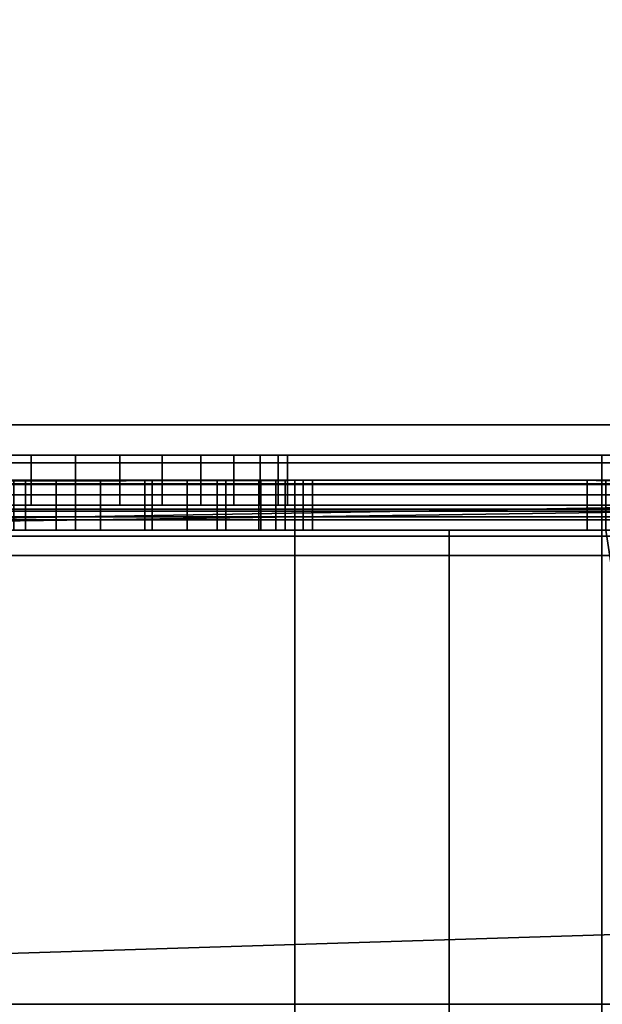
# Model space of a CAD drawing. Header units: millimetres. Extents: x -603 to 3703, y -115 to 249.
# Tile 586 of 656: x 1059 to 1071, y -25 to -5. Entities that reach past the tile are written whole.
import ezdxf

# ---------------------------------------------------------------- set-up
doc = ezdxf.new("R2010")
doc.units = ezdxf.units.MM
doc.layers.add('152', color=7, linetype='Continuous', true_color=0xffffff)

# ---------------------------------------------------------------- blocks, each defined once
blk = doc.blocks.new('UG_SURFACE_002')
at = {"layer": '152', "color": 252, "linetype": 'Continuous', "lineweight": 35}
for points in [[(2165, -13.4, 2212.25), (2165, 230.4, 2212.25), (835, 230.4, 2212.25), (835, -13.4, 2212.25)], [(985, -13.4, 2062.25), (985, 230.4, 2062.25), (2015, 230.4, 2062.25), (2015, -13.4, 2062.25)], [(2165, -13.4, 2212.25), (835, -13.4, 2212.25), (985, -13.4, 2062.25), (2015, -13.4, 2062.25)]]:
    blk.add_3dface(points, dxfattribs=at)
blk = doc.blocks.new('UG_SURFACE_031')
at = {"layer": '152', "color": 252, "linetype": 'Continuous', "lineweight": 35}
for points in [[(1032, -14.576, 1158.183), (1067.455, -14.5, 1157.8), (1064.375, -14.5, 1157.8)], [(1032, -14.576, 1158.183), (1099.744, -14.576, 1158.183), (1070.58, -14.5, 1157.8), (1067.455, -14.5, 1157.8)], [(1064.375, -14.5, 1157.8), (1032, -14.5, 1157.8), (1032, -14.576, 1158.183)], [(1099.744, -14.576, 1004.817), (1032, -14.576, 1004.817), (1064.375, -14.5, 1005.2), (1067.455, -14.5, 1005.2)], [(1032, -14.576, 1004.817), (1032, -14.5, 1005.2), (1064.375, -14.5, 1005.2)], [(1064.375, -14.5, 1093), (1032, -14.5, 1093), (1057.469, -14.5, 1102.304), (1059, -14.5, 1102)], [(1059, -14.5, 1110), (1057.469, -14.5, 1109.696), (1032, -14.5, 1112), (1064.375, -14.5, 1112)], [(1032, -14.5, 1036.97), (1064.375, -14.5, 1036.97), (1059.616, -14.5, 1031.007), (1058.002, -14.5, 1030.288)], [(1058.771, -14.5, 1022.967), (1060.5, -14.5, 1022.6), (1064.375, -14.5, 1015.975), (1032, -14.5, 1015.975)], [(1032, -14.5, 1005.2), (1032, -14.5, 1015.975), (1064.375, -14.5, 1015.975), (1064.375, -14.5, 1005.2)], [(1032, -14.5, 1036.97), (1032, -14.5, 1061.42), (1064.375, -14.5, 1061.42), (1064.375, -14.5, 1036.97)], [(1032, -14.5, 1061.42), (1032, -14.5, 1093), (1064.375, -14.5, 1093), (1064.375, -14.5, 1061.42)], [(1032, -14.5, 1112), (1032, -14.5, 1157.8), (1064.375, -14.5, 1157.8), (1064.375, -14.5, 1112)], [(1057.469, -15.5, 1109.696), (1057.469, -14.5, 1109.696), (1059, -14.5, 1110), (1059, -15.5, 1110)], [(1059, -15.5, 1102), (1059, -14.5, 1102), (1057.469, -14.5, 1102.304), (1057.469, -15.5, 1102.304)], [(1059.616, -14.5, 1031.007), (1059.616, -15.5, 1031.007), (1058.002, -15.5, 1030.288), (1058.002, -14.5, 1030.288)], [(1058.771, -14.5, 1022.967), (1058.771, -15.5, 1022.967), (1060.5, -15.5, 1022.6), (1060.5, -14.5, 1022.6)], [(1064.375, -14.5, 1093), (1059, -14.5, 1102), (1060, -14.5, 1102)], [(1064.375, -14.5, 1112), (1060, -14.5, 1110), (1059, -14.5, 1110)], [(1060, -15.5, 1102), (1060, -14.5, 1102), (1059, -14.5, 1102), (1059, -15.5, 1102)], [(1059, -15.5, 1110), (1059, -14.5, 1110), (1060, -14.5, 1110), (1060, -15.5, 1110)], [(1064.375, -14.5, 1036.97), (1061.384, -14.5, 1031.007), (1059.616, -14.5, 1031.007)], [(1061.384, -14.5, 1031.007), (1061.384, -15.5, 1031.007), (1059.616, -15.5, 1031.007), (1059.616, -14.5, 1031.007)], [(1060, -14.5, 1102), (1061.531, -14.5, 1102.304), (1064.375, -14.5, 1093)], [(1061.531, -14.5, 1109.696), (1060, -14.5, 1110), (1064.375, -14.5, 1112)], [(1061.531, -15.5, 1102.304), (1061.531, -14.5, 1102.304), (1060, -14.5, 1102), (1060, -15.5, 1102)], [(1060, -15.5, 1110), (1060, -14.5, 1110), (1061.531, -14.5, 1109.696), (1061.531, -15.5, 1109.696)], [(1064.375, -14.5, 1015.975), (1060.5, -14.5, 1022.6), (1062.229, -14.5, 1022.967)], [(1060.5, -14.5, 1022.6), (1060.5, -15.5, 1022.6), (1062.229, -15.5, 1022.967), (1062.229, -14.5, 1022.967)], [(1062.998, -14.5, 1030.288), (1061.384, -14.5, 1031.007), (1064.375, -14.5, 1036.97)], [(1062.998, -14.5, 1030.288), (1062.998, -15.5, 1030.288), (1061.384, -15.5, 1031.007), (1061.384, -14.5, 1031.007)], [(1064.375, -14.5, 1112), (1062.828, -14.5, 1108.828), (1061.531, -14.5, 1109.696)], [(1061.531, -14.5, 1102.304), (1062.828, -14.5, 1103.172), (1064.375, -14.5, 1093)], [(1062.828, -15.5, 1103.172), (1062.828, -14.5, 1103.172), (1061.531, -14.5, 1102.304), (1061.531, -15.5, 1102.304)], [(1061.531, -15.5, 1109.696), (1061.531, -14.5, 1109.696), (1062.828, -14.5, 1108.828), (1062.828, -15.5, 1108.828)], [(1062.229, -14.5, 1022.967), (1063.658, -14.5, 1024.006), (1064.375, -14.5, 1015.975)], [(1062.229, -14.5, 1022.967), (1062.229, -15.5, 1022.967), (1063.658, -15.5, 1024.006), (1063.658, -14.5, 1024.006)], [(1064.375, -14.5, 1093), (1062.828, -14.5, 1103.172), (1063.696, -14.5, 1104.469)], [(1063.696, -14.5, 1107.531), (1062.828, -14.5, 1108.828), (1064.375, -14.5, 1112)], [(1063.696, -15.5, 1104.469), (1063.696, -14.5, 1104.469), (1062.828, -14.5, 1103.172), (1062.828, -15.5, 1103.172)], [(1062.828, -15.5, 1108.828), (1062.828, -14.5, 1108.828), (1063.696, -14.5, 1107.531), (1063.696, -15.5, 1107.531)], [(1064.375, -14.5, 1036.97), (1064.181, -14.5, 1028.975), (1062.998, -14.5, 1030.288)], [(1064.181, -14.5, 1028.975), (1064.181, -15.5, 1028.975), (1062.998, -15.5, 1030.288), (1062.998, -14.5, 1030.288)], [(1063.658, -14.5, 1024.006), (1064.375, -14.5, 1025.247), (1064.375, -14.5, 1015.975)], [(1064.375, -14.5, 1025.247), (1063.658, -14.5, 1024.006), (1063.658, -15.5, 1024.006), (1064.375, -15.5, 1025.247)], [(1064.375, -14.5, 1093), (1063.696, -14.5, 1104.469), (1064, -14.5, 1106)], [(1064.375, -14.5, 1112), (1064, -14.5, 1106), (1063.696, -14.5, 1107.531)], [(1064, -15.5, 1106), (1064, -14.5, 1106), (1063.696, -14.5, 1104.469), (1063.696, -15.5, 1104.469)], [(1063.696, -15.5, 1107.531), (1063.696, -14.5, 1107.531), (1064, -14.5, 1106), (1064, -15.5, 1106)], [(1064, -14.5, 1106), (1064.375, -14.5, 1112), (1064.375, -14.5, 1093)], [(1064.375, -14.5, 1036.97), (1064.375, -14.5, 1028.377), (1064.181, -14.5, 1028.975)], [(1064.375, -15.5, 1028.377), (1064.181, -15.5, 1028.975), (1064.181, -14.5, 1028.975), (1064.375, -14.5, 1028.377)], [(1067.455, -14.5, 1015.975), (1064.375, -14.5, 1015.975), (1064.375, -14.5, 1025.247), (1064.542, -14.5, 1025.537)], [(1064.727, -14.5, 1027.294), (1064.375, -14.5, 1028.377), (1064.375, -14.5, 1036.97), (1067.455, -14.5, 1036.97)], [(1064.375, -14.5, 1005.2), (1064.375, -14.5, 1015.975), (1067.455, -14.5, 1015.975), (1067.455, -14.5, 1005.2)], [(1064.375, -14.5, 1036.97), (1064.375, -14.5, 1061.42), (1067.455, -14.5, 1061.42), (1067.455, -14.5, 1036.97)], [(1064.375, -14.5, 1061.42), (1064.375, -14.5, 1093), (1067.455, -14.5, 1093), (1067.455, -14.5, 1061.42)], [(1064.375, -14.5, 1093), (1064.375, -14.5, 1112), (1067.455, -14.5, 1112), (1067.455, -14.5, 1093)], [(1064.375, -14.5, 1112), (1064.375, -14.5, 1157.8), (1067.455, -14.5, 1157.8), (1067.455, -14.5, 1112)], [(1064.375, -15.5, 1025.247), (1064.542, -15.5, 1025.537), (1064.542, -14.5, 1025.537), (1064.375, -14.5, 1025.247)], [(1064.375, -14.5, 1028.377), (1064.727, -14.5, 1027.294), (1064.727, -15.5, 1027.294), (1064.375, -15.5, 1028.377)], [(1067.455, -14.5, 1036.97), (1067.455, -14.5, 1015.975), (1064.542, -14.5, 1025.537), (1064.727, -14.5, 1027.294)], [(1064.542, -14.5, 1025.537), (1064.542, -15.5, 1025.537), (1064.727, -15.5, 1027.294), (1064.727, -14.5, 1027.294)], [(1099.744, -14.576, 1004.817), (1067.455, -14.5, 1005.2), (1070.58, -14.5, 1005.2)], [(1067.455, -14.5, 1015.975), (1067.455, -14.5, 1036.97), (1070.207, -14.5, 1033.079)], [(1067.455, -14.5, 1036.97), (1070.58, -14.5, 1036.97), (1070.58, -14.5, 1036.612), (1070.207, -14.5, 1033.079)], [(1070.207, -14.5, 1033.079), (1070.58, -14.5, 1031.931), (1070.58, -14.5, 1015.975), (1067.455, -14.5, 1015.975)], [(1067.455, -14.5, 1005.2), (1067.455, -14.5, 1015.975), (1070.58, -14.5, 1015.975), (1070.58, -14.5, 1005.2)], [(1067.455, -14.5, 1036.97), (1067.455, -14.5, 1061.42), (1070.58, -14.5, 1061.42), (1070.58, -14.5, 1036.97)], [(1067.455, -14.5, 1061.42), (1067.455, -14.5, 1093), (1070.58, -14.5, 1093), (1070.58, -14.5, 1061.42)], [(1067.455, -14.5, 1093), (1067.455, -14.5, 1112), (1070.58, -14.5, 1112), (1070.58, -14.5, 1093)], [(1067.455, -14.5, 1112), (1067.455, -14.5, 1157.8), (1070.58, -14.5, 1157.8), (1070.58, -14.5, 1112)], [(1070.58, -15.5, 1036.612), (1070.207, -15.5, 1033.079), (1070.207, -14.5, 1033.079), (1070.58, -14.5, 1036.612)], [(1070.58, -14.5, 1031.931), (1070.207, -14.5, 1033.079), (1070.207, -15.5, 1033.079), (1070.58, -15.5, 1031.931)], [(1099.744, -14.576, 1158.183), (1032, -14.576, 1158.183), (1032, -14.793, 1158.507), (1099.879, -14.793, 1158.507)], [(1099.879, -14.793, 1004.493), (1032, -14.793, 1004.493), (1032, -14.576, 1004.817), (1099.744, -14.576, 1004.817)], [(1099.879, -14.793, 1158.507), (1032, -14.793, 1158.507), (1032, -15.117, 1158.724), (1099.968, -15.117, 1158.724)], [(1099.968, -15.117, 1004.276), (1032, -15.117, 1004.276), (1032, -14.793, 1004.493), (1099.879, -14.793, 1004.493)], [(1099.968, -15.117, 1158.724), (1032, -15.117, 1158.724), (1032, -15.5, 1158.8), (1100, -15.5, 1158.8)], [(1100, -15.5, 1004.2), (1032, -15.5, 1004.2), (1032, -15.117, 1004.276), (1099.968, -15.117, 1004.276)], [(1064.375, -15.5, 1005.2), (1032, -15.5, 1005.2), (1032, -28.5, 1005.2), (1064.375, -28.5, 1005.2)], [(1064.375, -28.5, 1157.8), (1032, -28.5, 1157.8), (1032, -15.5, 1157.8), (1064.375, -15.5, 1157.8)], [(1032, -15.5, 1004.2), (1100, -15.5, 1004.2), (1100, -28.5, 1004.2), (1032, -28.5, 1004.2)], [(1100, -15.5, 1158.8), (1032, -15.5, 1158.8), (1032, -28.5, 1158.8), (1100, -28.5, 1158.8)], [(1064.375, -15.5, 1112), (1032, -15.5, 1112), (1057.469, -15.5, 1109.696), (1059, -15.5, 1110)], [(1059, -15.5, 1102), (1057.469, -15.5, 1102.304), (1032, -15.5, 1093), (1064.375, -15.5, 1093)], [(1058.002, -15.5, 1030.288), (1059.616, -15.5, 1031.007), (1064.375, -15.5, 1036.97), (1032, -15.5, 1036.97)], [(1032, -15.5, 1015.975), (1064.375, -15.5, 1015.975), (1060.5, -15.5, 1022.6), (1058.771, -15.5, 1022.967)], [(1064.375, -15.5, 1005.2), (1064.375, -15.5, 1015.975), (1032, -15.5, 1015.975), (1032, -15.5, 1005.2)], [(1064.375, -15.5, 1036.97), (1064.375, -15.5, 1061.42), (1032, -15.5, 1061.42), (1032, -15.5, 1036.97)], [(1064.375, -15.5, 1061.42), (1064.375, -15.5, 1093), (1032, -15.5, 1093), (1032, -15.5, 1061.42)], [(1064.375, -15.5, 1112), (1064.375, -15.5, 1157.8), (1032, -15.5, 1157.8), (1032, -15.5, 1112)], [(1064.375, -15.5, 1112), (1059, -15.5, 1110), (1060, -15.5, 1110)], [(1064.375, -15.5, 1093), (1060, -15.5, 1102), (1059, -15.5, 1102)], [(1064.375, -15.5, 1036.97), (1059.616, -15.5, 1031.007), (1061.384, -15.5, 1031.007)], [(1060, -15.5, 1110), (1061.531, -15.5, 1109.696), (1064.375, -15.5, 1112)], [(1061.531, -15.5, 1102.304), (1060, -15.5, 1102), (1064.375, -15.5, 1093)], [(1062.229, -15.5, 1022.967), (1060.5, -15.5, 1022.6), (1064.375, -15.5, 1015.975)], [(1064.375, -15.5, 1036.97), (1061.384, -15.5, 1031.007), (1062.998, -15.5, 1030.288)], [(1064.375, -15.5, 1093), (1062.828, -15.5, 1103.172), (1061.531, -15.5, 1102.304)], [(1061.531, -15.5, 1109.696), (1062.828, -15.5, 1108.828), (1064.375, -15.5, 1112)], [(1064.375, -15.5, 1015.975), (1063.658, -15.5, 1024.006), (1062.229, -15.5, 1022.967)], [(1064.375, -15.5, 1112), (1062.828, -15.5, 1108.828), (1063.696, -15.5, 1107.531)], [(1063.696, -15.5, 1104.469), (1062.828, -15.5, 1103.172), (1064.375, -15.5, 1093)], [(1062.998, -15.5, 1030.288), (1064.181, -15.5, 1028.975), (1064.375, -15.5, 1036.97)], [(1064.375, -15.5, 1015.975), (1064.375, -15.5, 1025.247), (1063.658, -15.5, 1024.006)], [(1064, -15.5, 1106), (1063.696, -15.5, 1104.469), (1064.375, -15.5, 1093)], [(1063.696, -15.5, 1107.531), (1064, -15.5, 1106), (1064.375, -15.5, 1112)], [(1064.375, -15.5, 1093), (1064.375, -15.5, 1112), (1064, -15.5, 1106)], [(1064.181, -15.5, 1028.975), (1064.375, -15.5, 1028.377), (1064.375, -15.5, 1036.97)], [(1064.375, -28.5, 1005.2), (1067.455, -28.5, 1005.2), (1067.455, -15.5, 1005.2), (1064.375, -15.5, 1005.2)], [(1064.375, -15.5, 1157.8), (1067.455, -15.5, 1157.8), (1067.455, -28.5, 1157.8), (1064.375, -28.5, 1157.8)], [(1067.455, -15.5, 1036.97), (1064.375, -15.5, 1036.97), (1064.375, -15.5, 1028.377), (1064.727, -15.5, 1027.294)], [(1064.542, -15.5, 1025.537), (1064.375, -15.5, 1025.247), (1064.375, -15.5, 1015.975), (1067.455, -15.5, 1015.975)], [(1067.455, -15.5, 1005.2), (1067.455, -15.5, 1015.975), (1064.375, -15.5, 1015.975), (1064.375, -15.5, 1005.2)], [(1067.455, -15.5, 1036.97), (1067.455, -15.5, 1061.42), (1064.375, -15.5, 1061.42), (1064.375, -15.5, 1036.97)], [(1067.455, -15.5, 1061.42), (1067.455, -15.5, 1093), (1064.375, -15.5, 1093), (1064.375, -15.5, 1061.42)], [(1067.455, -15.5, 1093), (1067.455, -15.5, 1112), (1064.375, -15.5, 1112), (1064.375, -15.5, 1093)], [(1067.455, -15.5, 1112), (1067.455, -15.5, 1157.8), (1064.375, -15.5, 1157.8), (1064.375, -15.5, 1112)], [(1064.727, -15.5, 1027.294), (1064.542, -15.5, 1025.537), (1067.455, -15.5, 1015.975), (1067.455, -15.5, 1036.97)], [(1067.455, -28.5, 1005.2), (1072.58, -28.5, 1005.2), (1070.58, -15.5, 1005.2), (1067.455, -15.5, 1005.2)], [(1067.455, -15.5, 1157.8), (1070.58, -15.5, 1157.8), (1072.58, -28.5, 1157.8), (1067.455, -28.5, 1157.8)], [(1067.455, -15.5, 1015.975), (1070.58, -15.5, 1015.975), (1070.58, -15.5, 1031.931), (1070.207, -15.5, 1033.079)], [(1070.207, -15.5, 1033.079), (1067.455, -15.5, 1036.97), (1067.455, -15.5, 1015.975)], [(1070.207, -15.5, 1033.079), (1070.58, -15.5, 1036.612), (1070.58, -15.5, 1036.97), (1067.455, -15.5, 1036.97)], [(1070.58, -15.5, 1005.2), (1070.58, -15.5, 1015.975), (1067.455, -15.5, 1015.975), (1067.455, -15.5, 1005.2)], [(1070.58, -15.5, 1036.97), (1070.58, -15.5, 1061.42), (1067.455, -15.5, 1061.42), (1067.455, -15.5, 1036.97)], [(1070.58, -15.5, 1061.42), (1070.58, -15.5, 1093), (1067.455, -15.5, 1093), (1067.455, -15.5, 1061.42)], [(1070.58, -15.5, 1093), (1070.58, -15.5, 1112), (1067.455, -15.5, 1112), (1067.455, -15.5, 1093)], [(1070.58, -15.5, 1112), (1070.58, -15.5, 1157.8), (1067.455, -15.5, 1157.8), (1067.455, -15.5, 1112)]]:
    blk.add_3dface(points, dxfattribs=at)
blk = doc.blocks.new('UG_SURFACE_040')
at = {"layer": '152', "color": 252, "linetype": 'Continuous', "lineweight": 35}
for points in [[(1032, -14.152, 1617.765), (1070.5, -14.152, 1617.765), (1070.5, -14, 1617), (1032, -14, 1617)], [(1100.489, -14.152, 1528.235), (1032, -14.152, 1528.235), (1032, -14, 1529), (1100.172, -14, 1529)], [(1032, -14, 1529), (1076.871, -14, 1530.881), (1078.785, -14, 1530.5)], [(1078.785, -14, 1530.5), (1100.172, -14, 1529), (1032, -14, 1529)], [(1032, -14, 1529), (1058.271, -14, 1544.617), (1060, -14, 1544.25), (1075.249, -14, 1531.964)], [(1075.249, -14, 1531.964), (1076.871, -14, 1530.881), (1032, -14, 1529)], [(1032, -14, 1617), (1059.116, -14, 1552.657), (1057.502, -14, 1551.938)], [(1032, -14, 1617), (1070.5, -14, 1607), (1071.147, -14, 1603.747)], [(1032, -14, 1617), (1070.5, -14, 1617), (1070.5, -14, 1607)], [(1071.147, -14, 1603.747), (1060.884, -14, 1552.657), (1059.116, -14, 1552.657), (1032, -14, 1617)], [(1059.116, -14, 1552.657), (1059.116, -15, 1552.657), (1057.502, -15, 1551.938), (1057.502, -14, 1551.938)], [(1058.271, -14, 1544.617), (1058.271, -15, 1544.617), (1060, -15, 1544.25), (1060, -14, 1544.25)], [(1060.884, -14, 1552.657), (1060.884, -15, 1552.657), (1059.116, -15, 1552.657), (1059.116, -14, 1552.657)], [(1075.249, -14, 1531.964), (1060, -14, 1544.25), (1061.729, -14, 1544.617)], [(1060, -14, 1544.25), (1060, -15, 1544.25), (1061.729, -15, 1544.617), (1061.729, -14, 1544.617)], [(1072.866, -14, 1560.884), (1062.498, -14, 1551.938), (1060.884, -14, 1552.657), (1071.147, -14, 1603.747)], [(1062.498, -14, 1551.938), (1062.498, -15, 1551.938), (1060.884, -15, 1552.657), (1060.884, -14, 1552.657)], [(1061.729, -14, 1544.617), (1063.158, -14, 1545.656), (1073.785, -14, 1535.5), (1074.165, -14, 1533.587)], [(1074.165, -14, 1533.587), (1075.249, -14, 1531.964), (1061.729, -14, 1544.617)], [(1061.729, -14, 1544.617), (1061.729, -15, 1544.617), (1063.158, -15, 1545.656), (1063.158, -14, 1545.656)], [(1062.498, -14, 1551.938), (1072.866, -14, 1560.884), (1071.004, -14, 1557.882)], [(1071.004, -14, 1557.882), (1070.523, -14, 1554.382), (1063.681, -14, 1550.625), (1062.498, -14, 1551.938)], [(1063.681, -14, 1550.625), (1063.681, -15, 1550.625), (1062.498, -15, 1551.938), (1062.498, -14, 1551.938)], [(1073.785, -14, 1548.288), (1073.785, -14, 1535.5), (1063.158, -14, 1545.656), (1064.042, -14, 1547.187)], [(1063.158, -14, 1545.656), (1063.158, -15, 1545.656), (1064.042, -15, 1547.187), (1064.042, -14, 1547.187)], [(1064.227, -14, 1548.944), (1063.681, -14, 1550.625), (1070.523, -14, 1554.382), (1071.506, -14, 1550.988)], [(1064.227, -14, 1548.944), (1064.227, -15, 1548.944), (1063.681, -15, 1550.625), (1063.681, -14, 1550.625)], [(1064.042, -14, 1547.187), (1064.227, -14, 1548.944), (1071.506, -14, 1550.988), (1073.785, -14, 1548.288)], [(1064.042, -14, 1547.187), (1064.042, -15, 1547.187), (1064.227, -15, 1548.944), (1064.227, -14, 1548.944)], [(1070.5, -14, 1607), (1070.5, -15, 1607), (1071.147, -15, 1603.747), (1071.147, -14, 1603.747)], [(1070.5, -14, 1617), (1070.5, -14.152, 1617.765), (1070.5, -15.076, 1617.383), (1070.5, -15, 1617)], [(1070.5, -15, 1617), (1070.5, -15, 1607), (1070.5, -14, 1607), (1070.5, -14, 1617)], [(1032, -14.586, 1618.414), (1070.5, -14.586, 1618.414), (1070.5, -14.152, 1617.765), (1032, -14.152, 1617.765)], [(1100.757, -14.586, 1527.586), (1032, -14.586, 1527.586), (1032, -14.152, 1528.235), (1100.489, -14.152, 1528.235)], [(1070.5, -14.152, 1617.765), (1070.5, -14.586, 1618.414), (1070.5, -15.293, 1617.707), (1070.5, -15.076, 1617.383)], [(1032, -15.235, 1618.848), (1070.5, -15.235, 1618.848), (1070.5, -14.586, 1618.414), (1032, -14.586, 1618.414)], [(1100.937, -15.235, 1527.152), (1032, -15.235, 1527.152), (1032, -14.586, 1527.586), (1100.757, -14.586, 1527.586)], [(1070.5, -14.586, 1618.414), (1070.5, -15.235, 1618.848), (1070.5, -15.617, 1617.924), (1070.5, -15.293, 1617.707)], [(1100.172, -15, 1529), (1032, -15, 1529), (1032, -15.076, 1528.617), (1100.33, -15.076, 1528.617)], [(1032, -15, 1617), (1059.116, -15, 1552.657), (1060.884, -15, 1552.657), (1071.147, -15, 1603.747)], [(1071.147, -15, 1603.747), (1070.5, -15, 1607), (1032, -15, 1617)], [(1070.5, -15, 1607), (1070.5, -15, 1617), (1032, -15, 1617)], [(1057.502, -15, 1551.938), (1059.116, -15, 1552.657), (1032, -15, 1617)], [(1032, -15, 1529), (1076.871, -15, 1530.881), (1075.249, -15, 1531.964)], [(1032, -15, 1529), (1100.172, -15, 1529), (1078.785, -15, 1530.5)], [(1078.785, -15, 1530.5), (1076.871, -15, 1530.881), (1032, -15, 1529)], [(1075.249, -15, 1531.964), (1060, -15, 1544.25), (1058.271, -15, 1544.617), (1032, -15, 1529)], [(1032, -15, 1617), (1070.5, -15, 1617), (1070.5, -15.076, 1617.383), (1032, -15.076, 1617.383)], [(1100.33, -15.076, 1528.617), (1032, -15.076, 1528.617), (1032, -15.293, 1528.293), (1100.464, -15.293, 1528.293)], [(1032, -15.076, 1617.383), (1070.5, -15.076, 1617.383), (1070.5, -15.293, 1617.707), (1032, -15.293, 1617.707)], [(1061.729, -15, 1544.617), (1060, -15, 1544.25), (1075.249, -15, 1531.964)], [(1071.147, -15, 1603.747), (1060.884, -15, 1552.657), (1062.498, -15, 1551.938), (1072.866, -15, 1560.884)], [(1061.729, -15, 1544.617), (1075.249, -15, 1531.964), (1074.165, -15, 1533.587)], [(1074.165, -15, 1533.587), (1073.785, -15, 1535.5), (1063.158, -15, 1545.656), (1061.729, -15, 1544.617)], [(1062.498, -15, 1551.938), (1063.681, -15, 1550.625), (1070.523, -15, 1554.382), (1071.004, -15, 1557.882)], [(1071.004, -15, 1557.882), (1072.866, -15, 1560.884), (1062.498, -15, 1551.938)], [(1064.042, -15, 1547.187), (1063.158, -15, 1545.656), (1073.785, -15, 1535.5), (1073.785, -15, 1548.288)], [(1071.506, -15, 1550.988), (1070.523, -15, 1554.382), (1063.681, -15, 1550.625), (1064.227, -15, 1548.944)], [(1073.785, -15, 1548.288), (1071.506, -15, 1550.988), (1064.227, -15, 1548.944), (1064.042, -15, 1547.187)], [(1032, -16, 1619), (1070.5, -16, 1619), (1070.5, -15.235, 1618.848), (1032, -15.235, 1618.848)], [(1101, -16, 1527), (1032, -16, 1527), (1032, -15.235, 1527.152), (1100.937, -15.235, 1527.152)], [(1100.464, -15.293, 1528.293), (1032, -15.293, 1528.293), (1032, -15.617, 1528.076), (1100.554, -15.617, 1528.076)], [(1032, -15.293, 1617.707), (1070.5, -15.293, 1617.707), (1070.5, -15.617, 1617.924), (1032, -15.617, 1617.924)], [(1070.5, -16, 1618), (1070.5, -15.617, 1617.924), (1070.5, -15.235, 1618.848), (1070.5, -16, 1619)], [(1100.554, -15.617, 1528.076), (1032, -15.617, 1528.076), (1032, -16, 1528), (1100.586, -16, 1528)], [(1032, -15.617, 1617.924), (1070.5, -15.617, 1617.924), (1070.5, -16, 1618), (1032, -16, 1618)], [(1070.5, -16, 1619), (1032, -16, 1619), (1032, -28, 1619), (1070.5, -28, 1619)], [(1032, -16, 1527), (1101, -16, 1527), (1101, -28, 1527), (1032, -28, 1527)], [(1032, -28, 1528), (1100.586, -28, 1528), (1100.586, -16, 1528), (1032, -16, 1528)], [(1070.5, -16, 1618), (1070.5, -28, 1618), (1032, -28, 1618), (1032, -16, 1618)], [(1070.5, -28, 1618), (1070.5, -16, 1618), (1070.5, -16, 1619), (1070.5, -28, 1619)]]:
    blk.add_3dface(points, dxfattribs=at)
blk = doc.blocks.new('UG_SURFACE_041')
at = {"layer": '152', "color": 35, "linetype": 'Continuous', "lineweight": 35}
for points in [[(1971, -34, 2019), (1971, 0, 2019), (1029, -15.75, 2019), (1029, -28.25, 2019)], [(1971, 0, 2019), (1029, 0, 2019), (1029, -15.75, 2019)], [(1971, -2), (1971, -34), (1029, -28.25), (1029, -15.75)], [(1029, -15.75), (1029, -2), (1971, -2)]]:
    blk.add_3dface(points, dxfattribs=at)
blk = doc.blocks.new('UG_SURFACE_119')
at = {"layer": '152', "color": 252, "linetype": 'Continuous', "lineweight": 35}
for points in [[(1042, 4.014, -7.75), (1026, 4.014, -7.75), (1026, -24.953, -7.75), (1974, -24.953, -7.75)], [(1042, 4.014, -8.75), (1958, 4.014, -8.75), (1026, -24.953, -8.75)], [(1958, 4.014, -8.75), (1974, 4.014, -8.75), (1974, -24.953, -8.75), (1026, -24.953, -8.75)], [(1958, 4.014, -7.75), (1042, 4.014, -7.75), (1974, -24.953, -7.75)], [(1026, -25.835, -7.906), (1974, -25.835, -7.906), (1974, -24.953, -7.75), (1026, -24.953, -7.75)], [(1026, -24.953, -8.75), (1974, -24.953, -8.75), (1974, -25.493, -8.845), (1026, -25.493, -8.845)]]:
    blk.add_3dface(points, dxfattribs=at)
blk = doc.blocks.new('UG_SURFACE_163')
at = {"layer": '152', "color": 252, "linetype": 'Continuous', "lineweight": 35}
for points in [[(1023.5, -30.32, 2023.75), (1976.5, -30.32, 2023.75), (1976.5, 62.52, 2023.75), (1023.5, 62.52, 2023.75)], [(1025, -30.32, 2022.25), (1025, 62.52, 2022.25), (1975, 62.52, 2022.25), (1975, -30.32, 2022.25)], [(970, -13.4, 2077.25), (2030, -13.4, 2077.25), (2028.5, -13.4, 2075.75), (971.5, -13.4, 2075.75)], [(970, -13.4, 2077.25), (970, -30.32, 2077.25), (2030, -30.32, 2077.25), (2030, -13.4, 2077.25)], [(971.5, -13.4, 2075.75), (2028.5, -13.4, 2075.75), (2028.5, -30.32, 2075.75), (971.5, -30.32, 2075.75)]]:
    blk.add_3dface(points, dxfattribs=at)

msp = doc.modelspace()

# ---------------------------------------------------------------- linework, layer by layer
at = {"layer": '152', "color": 251, "linetype": 'Continuous', "lineweight": -3, "true_color": 0x636466}
for p, q in [((2165, -13.4, 2212.25), (835, -13.4, 2212.25)), ((2030, -13.4, 2077.25), (970, -13.4, 2077.25)), ((2028.5, -13.4, 2075.75), (971.5, -13.4, 2075.75)), ((985, -13.4, 2062.25), (2015, -13.4, 2062.25)), ((1032, -14, 1617), (1070.5, -14, 1617)), ((1100.172, -14, 1529), (1032, -14, 1529)), ((1070.5, -14, 1607), (1070.5, -15, 1607)), ((1070.5, -14, 1607), (1070.5, -14, 1617)), ((1099.586, -14.5, 1005.2), (1032, -14.5, 1005.2)), ((1032, -14.5, 1157.8), (1099.586, -14.5, 1157.8)), ((1059, -15.5, 1102), (1059, -14.5, 1102)), ((1060, -14.5, 1102), (1059, -14.5, 1102)), ((1059, -14.5, 1110), (1060, -14.5, 1110)), ((1059, -15.5, 1110), (1059, -14.5, 1110)), ((1060, -15.5, 1102), (1060, -14.5, 1102)), ((1060, -15.5, 1110), (1060, -14.5, 1110)), ((1100.172, -15, 1529), (1032, -15, 1529)), ((1032, -15, 1617), (1070.5, -15, 1617)), ((1070.5, -15, 1607), (1070.5, -15, 1617)), ((1032, -15.5, 1004.2), (1100, -15.5, 1004.2)), ((1032, -15.5, 1157.8), (1099.586, -15.5, 1157.8)), ((1100, -15.5, 1158.8), (1032, -15.5, 1158.8)), ((1032, -15.5, 1005.2), (1099.586, -15.5, 1005.2)), ((1059, -15.5, 1102), (1060, -15.5, 1102)), ((1060, -15.5, 1110), (1059, -15.5, 1110)), ((1070.5, -16, 1619), (1032, -16, 1619)), ((1032, -16, 1527), (1101, -16, 1527)), ((1070.5, -16, 1618), (1032, -16, 1618)), ((1032, -16, 1528), (1100.586, -16, 1528)), ((1070.5, -16, 1619), (1070.5, -28, 1619)), ((1070.5, -16, 1618), (1070.5, -28, 1618))]:
    msp.add_line(p, q, dxfattribs=at)
at = {"layer": '152', "color": 251, "linetype": 'Continuous', "lineweight": -3, "true_color": 0x636466, "extrusion": (0, -1, 4.0817e-16)}
for centre in [(1060, 1548.5, 14), (1060.5, 1026.85, 14.5), (1060, 1548.5, 15), (1060.5, 1026.85, 15.5)]:
    msp.add_circle(centre, 4.25, dxfattribs=at)
at = {"layer": '152', "color": 251, "linetype": 'Continuous', "lineweight": -3, "true_color": 0x636466, "extrusion": (0, 1, -4.33681e-16)}
for centre, radius, start, end in [((-1079, 1555, -14), 8.5, 307.8469, 235.7422), ((-1079, 1607, -14), 8.5, 180, 0), ((-1059, 1106, -14.5), 4, 270, 90), ((-1060, 1106, -14.5), 4, 90, 270), ((-1079, 1555, -15), 8.5, 307.8469, 235.7422), ((-1079, 1607, -15), 8.5, 180, 0)]:
    msp.add_arc(centre, radius, start, end, dxfattribs=at)
at = {"layer": '152', "color": 251, "linetype": 'Continuous', "lineweight": -3, "true_color": 0x636466, "extrusion": (1, 0, 0)}
for radius in [2, 1]:
    msp.add_arc((-16, 1617, 1070.5), radius, 0, 90, dxfattribs=at)
at = {"layer": '152', "color": 251, "linetype": 'Continuous', "lineweight": -3, "true_color": 0x636466, "extrusion": (0, -1, 4.0817e-16)}
for centre, radius, start, end in [((1079, 1034, 14.5), 8.841, 306.0274, 233.9726), ((1059, 1106, 15.5), 4, 90, 270), ((1060, 1106, 15.5), 4, 270, 90), ((1079, 1034, 15.5), 8.841, 306.0274, 233.9726)]:
    msp.add_arc(centre, radius, start, end, dxfattribs=at)

# ---------------------------------------------------------------- block references
at = {"layer": '152', "color": 251, "linetype": 'Continuous', "lineweight": -3, "true_color": 0x636466}
for name in ['UG_SURFACE_002', 'UG_SURFACE_163', 'UG_SURFACE_119', 'UG_SURFACE_041', 'UG_SURFACE_031', 'UG_SURFACE_040']:
    msp.add_blockref(name, (0, 0), dxfattribs=at)

doc.saveas('drawing.dxf')
